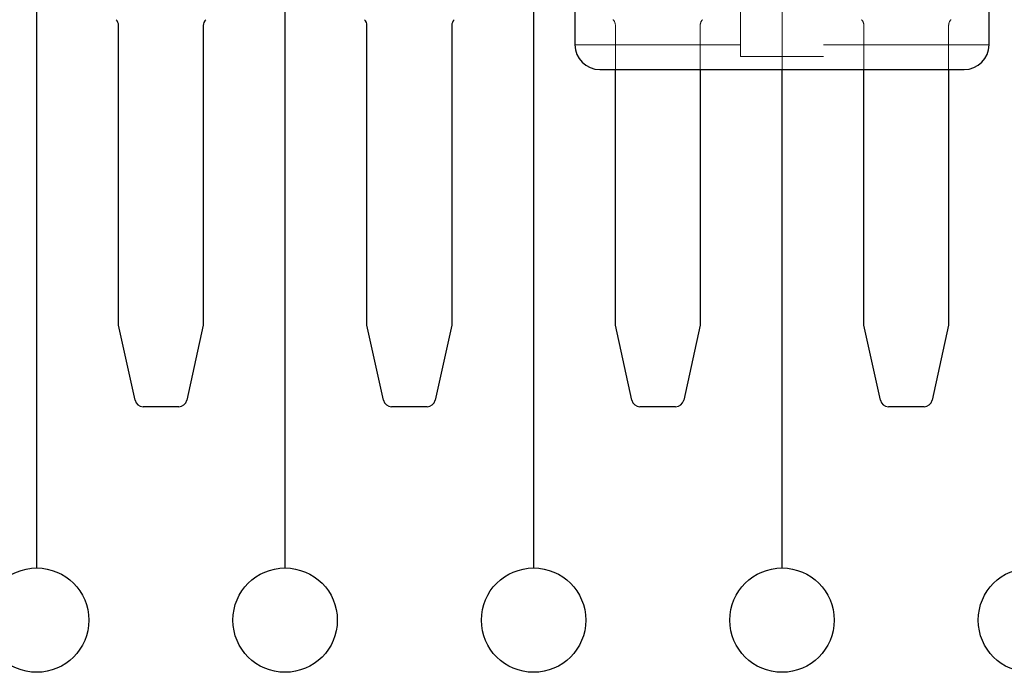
# Model space of a CAD drawing. Header units: inches. Extents: x 1880 to 2363, y -453 to -54.
# Tile 576 of 656: x 1907.293 to 1907.887, y -67.893 to -67.498. Entities that reach past the tile are written whole.
import ezdxf

# ---------------------------------------------------------------- set-up
doc = ezdxf.new("R2010")
doc.units = ezdxf.units.IN
doc.header["$LTSCALE"] = 0.5
doc.header["$MEASUREMENT"] = 0
doc.linetypes.add('HIDDEN', pattern=[0.225, 0.15, -0.075])
doc.layers.add('APP-M-S', color=30, linetype='Continuous')
doc.layers.add('PUN-M-S3', color=8, linetype='Continuous')

msp = doc.modelspace()

# ---------------------------------------------------------------- linework, layer by layer
at = {"layer": 'APP-M-S', "linetype": 'Continuous', "lineweight": 25}
for p, q in [((1907.30324, -67.82957), (1907.30324, -66.90257)), ((1907.45324, -67.82957), (1907.45324, -66.90257)), ((1907.60324, -66.90257), (1907.60324, -67.82957)), ((1907.35265, -67.68299), (1907.35265, -67.50199)), ((1907.40383, -67.50199), (1907.40383, -67.68299)), ((1907.50265, -67.68299), (1907.50265, -67.50199)), ((1907.55383, -67.50199), (1907.55383, -67.68299)), ((1907.65265, -67.68299), (1907.65265, -67.52857)), ((1907.70383, -67.52857), (1907.70383, -67.68299)), ((1907.75324, -67.82957), (1907.75324, -67.52857)), ((1907.80265, -67.68299), (1907.80265, -67.52857)), ((1907.85383, -67.52857), (1907.85383, -67.68299)), ((1907.36261, -67.72828), (1907.35265, -67.68299)), ((1907.40383, -67.68299), (1907.39386, -67.72828)), ((1907.51261, -67.72828), (1907.50265, -67.68299)), ((1907.55383, -67.68299), (1907.54386, -67.72828)), ((1907.66261, -67.72828), (1907.65265, -67.68299)), ((1907.70383, -67.68299), (1907.69386, -67.72828)), ((1907.81261, -67.72828), (1907.80265, -67.68299)), ((1907.85383, -67.68299), (1907.84386, -67.72828)), ((1907.38898, -67.73221), (1907.36749, -67.73221)), ((1907.53898, -67.73221), (1907.51749, -67.73221)), ((1907.68898, -67.73221), (1907.66749, -67.73221)), ((1907.83898, -67.73221), (1907.81749, -67.73221))]:
    msp.add_line(p, q, dxfattribs=at)
at = {"layer": 'APP-M-S', "linetype": 'HIDDEN', "lineweight": 18}
for p, q in [((1907.75324, -67.52857), (1907.75324, -66.95357)), ((1907.65265, -67.52857), (1907.65265, -67.50199)), ((1907.70383, -67.50199), (1907.70383, -67.52857)), ((1907.80265, -67.52857), (1907.80265, -67.50199)), ((1907.85383, -67.50199), (1907.85383, -67.52857))]:
    msp.add_line(p, q, dxfattribs=at)
at = {"layer": 'APP-M-S', "linetype": 'Continuous', "lineweight": 25}
for centre in [(1907.30324, -67.86107), (1907.45324, -67.86107), (1907.60324, -67.86107), (1907.75324, -67.86107), (1907.90324, -67.86107)]:
    msp.add_circle(centre, 0.0315, dxfattribs=at)
for centre, start, end in [((1907.34765, -67.50199), 0, 45), ((1907.40883, -67.50199), 135, 180), ((1907.49765, -67.50199), 0, 45), ((1907.55883, -67.50199), 135, 180), ((1907.36749, -67.72721), 192.40742, 270), ((1907.38898, -67.72721), 270, 347.59258), ((1907.51749, -67.72721), 192.40742, 270), ((1907.53898, -67.72721), 270, 347.59258), ((1907.66749, -67.72721), 192.40742, 270), ((1907.68898, -67.72721), 270, 347.59258), ((1907.81749, -67.72721), 192.40742, 270), ((1907.83898, -67.72721), 270, 347.59258)]:
    msp.add_arc(centre, 0.005, start, end, dxfattribs=at)
at = {"layer": 'APP-M-S', "linetype": 'HIDDEN', "lineweight": 18}
for centre, start, end in [((1907.64765, -67.50199), 0, 45), ((1907.70883, -67.50199), 135, 180), ((1907.79765, -67.50199), 0, 45), ((1907.85883, -67.50199), 135, 180)]:
    msp.add_arc(centre, 0.005, start, end, dxfattribs=at)
at = {"layer": 'PUN-M-S3', "linetype": 'HIDDEN', "lineweight": 18}
for p, q in [((1907.72824, -67.5206), (1907.72824, -66.95357)), ((1907.77824, -66.95357), (1907.77824, -67.5206)), ((1907.72824, -67.51357), (1907.62824, -67.51357)), ((1907.87824, -67.51357), (1907.77824, -67.51357)), ((1907.77824, -67.5206), (1907.72824, -67.5206))]:
    msp.add_line(p, q, dxfattribs=at)
at = {"layer": 'PUN-M-S3', "linetype": 'Continuous', "lineweight": 25}
for p, q in [((1907.62824, -66.98357), (1907.62824, -67.51357)), ((1907.87824, -67.51357), (1907.87824, -66.98357)), ((1907.64324, -67.52857), (1907.86324, -67.52857))]:
    msp.add_line(p, q, dxfattribs=at)
for centre, start, end in [((1907.64324, -67.51357), 180, 270), ((1907.86324, -67.51357), 270, 0)]:
    msp.add_arc(centre, 0.015, start, end, dxfattribs=at)

doc.saveas('drawing.dxf')
